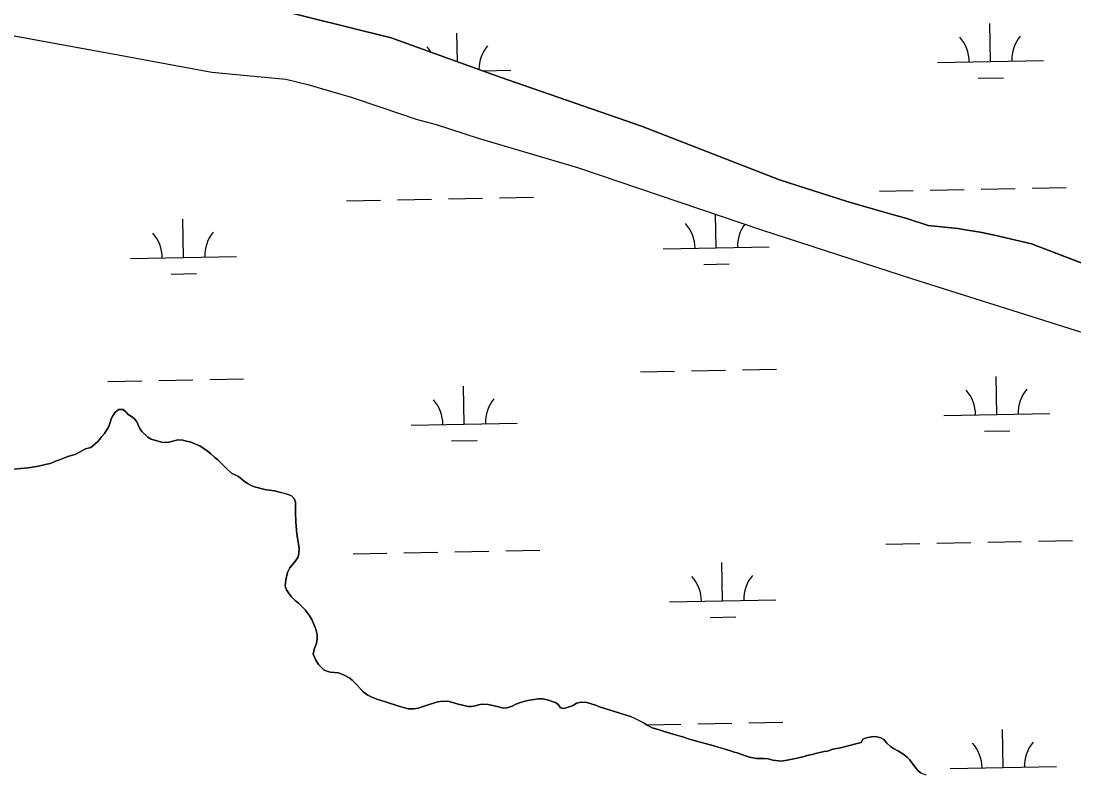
# Model space of a CAD drawing. Extents: x 3957609 to 3995875, y 234277 to 260273.
# Drawn here: x 3981007 to 3981999, y 240416 to 241124 of the extents above; entities that cross this region are included whole.
import ezdxf

# ---------------------------------------------------------------- set-up
doc = ezdxf.new("R2010")
doc.units = 0
doc.layers.add('V-TOPO-SHOR', color=7, linetype='Continuous')
doc.layers.add('V-WETL-SWMP', color=7, linetype='Continuous')

msp = doc.modelspace()

# ---------------------------------------------------------------- linework, layer by layer
at = {"layer": 'V-TOPO-SHOR'}
for points in [[(3980945.191, 241203.018), (3981072.582, 241176.224), (3981198.581, 241147.827), (3981355.79, 241108.532), (3981458.233, 241071.668), (3981591.48, 241025.305), (3981721.344, 240974.935), (3981785.159, 240954.543), (3981811.366, 240947.027), (3981826.568, 240942.476), (3981841.569, 240938.325), (3981861.576, 240931.99), (3981867.774, 240931.21), (3981880.168, 240930.047), (3981889.366, 240928.875), (3981898.563, 240927.304), (3981910.56, 240925.543), (3981923.96, 240922.784), (3981958.961, 240914.697), (3982048.004, 240880.393), (3982191.872, 240824.667), (3982343.155, 240762.569), (3982473.838, 240705.406), (3982598.731, 240646.227)], [(3980976.507, 241115.008), (3981098.651, 241092.771), (3981186.715, 241076.458), (3981256.366, 241069.739), (3981277.18, 241064.676), (3981291.057, 241060.498), (3981317.906, 241052.744), (3981346.873, 241043.186), (3981379.16, 241032.131), (3981398.163, 241027.065), (3981437.69, 241014.224), (3981531.213, 240986.475), (3981704.409, 240927.921), (3981846.821, 240881.634), (3982000.091, 240833.266), (3982055.303, 240816.555), (3982159.419, 240774.671), (3982341.124, 240693.537), (3982398.167, 240669.295), (3982462.445, 240643.869), (3982531.874, 240610.622), (3982596.171, 240579.468)], [(3980999.964, 240702.149), (3981013.756, 240703.38), (3981023.502, 240705.076), (3981035.387, 240707.966), (3981039.425, 240709.881), (3981043.226, 240711.081), (3981051.066, 240714.198), (3981058.67, 240716.36), (3981067.931, 240721.384), (3981072.922, 240722.588), (3981079.091, 240728.077), (3981081.225, 240730.463), (3981083.119, 240733.084), (3981085.726, 240735.947), (3981089.751, 240742.38), (3981091.166, 240746.192), (3981092.106, 240749.761), (3981093.525, 240752.62), (3981095.655, 240755.956), (3981099.215, 240758.584), (3981103.259, 240758.359), (3981105.883, 240756.225), (3981108.029, 240753.853), (3981111.128, 240751.961), (3981113.512, 240750.064), (3981116.137, 240746.742), (3981119.01, 240740.568), (3981120.923, 240737.719), (3981126.41, 240732.265), (3981129.744, 240730.61), (3981139.267, 240727.547), (3981142.599, 240727.319), (3981146.165, 240727.805), (3981149.968, 240728.767), (3981154.721, 240729.734), (3981159.479, 240729.511), (3981162.573, 240728.569), (3981166.383, 240727.866), (3981170.907, 240725.978), (3981175.431, 240724.325), (3981182.343, 240719.59), (3981185.921, 240716.747), (3981189.736, 240713.19)], [(3981189.736, 240713.19), (3981192.597, 240711.058), (3981197.844, 240705.842), (3981199.992, 240703.47), (3981205.242, 240698.492), (3981211.912, 240695.18), (3981217.394, 240690.916), (3981220.493, 240688.786), (3981223.827, 240686.894), (3981226.924, 240685.712), (3981237.874, 240682.654), (3981241.204, 240682.425), (3981245.726, 240681.727), (3981249.296, 240681.024), (3981253.818, 240679.849), (3981258.817, 240678.436), (3981261.676, 240677.018), (3981264.3, 240674.647), (3981265.5, 240671.083), (3981265.528, 240661.568), (3981265.795, 240652.77), (3981266.782, 240640.879), (3981268.961, 240628.042), (3981268.74, 240622.335), (3981267.8, 240619.001), (3981265.905, 240616.142), (3981260.216, 240609.225), (3981258.09, 240604.939), (3981256.446, 240598.035), (3981255.989, 240592.088), (3981257.187, 240588.524), (3981259.577, 240584.725), (3981261.488, 240582.354), (3981265.545, 240578.321), (3981268.406, 240575.952), (3981274.609, 240569.55), (3981278.431, 240564.567), (3981281.058, 240560.53), (3981284.653, 240551.503), (3981286.097, 240546.512), (3981285.871, 240542.229), (3981285.406, 240538.184), (3981283.045, 240532.47), (3981282.347, 240527.949), (3981284.743, 240522.247), (3981287.133, 240518.21), (3981292.142, 240513.232), (3981295.001, 240512.052), (3981298.333, 240511.11), (3981305.948, 240510.42), (3981310.947, 240508.531), (3981316.665, 240505.457), (3981319.049, 240503.561), (3981323.583, 240498.818), (3981329.311, 240492.414), (3981333.84, 240489.336), (3981337.651, 240487.443), (3981342.175, 240485.555), (3981350.508, 240482.964), (3981363.841, 240478.485), (3981368.602, 240477.31), (3981371.697, 240476.368), (3981376.929, 240476.384), (3981381.208, 240477.111), (3981389.525, 240479.99), (3981396.654, 240482.151), (3981399.742, 240482.874), (3981404.498, 240483.603), (3981410.207, 240483.382), (3981418.778, 240480.791), (3981428.297, 240478.68), (3981431.392, 240478.452), (3981435.193, 240479.177), (3981438.046, 240480.138), (3981441.611, 240480.863), (3981447.082, 240480.64), (3981454.223, 240478.997), (3981461.364, 240477.115), (3981464.932, 240477.365), (3981469.683, 240479.044), (3981473.007, 240480.72), (3981477.521, 240482.399), (3981481.562, 240483.599), (3981486.078, 240484.564), (3981494.636, 240485.778), (3981498.441, 240485.79), (3981503.918, 240484.619), (3981507.252, 240483.202), (3981510.346, 240482.26), (3981512.968, 240480.603), (3981515.118, 240477.279), (3981518.448, 240476.812), (3981522.489, 240478.014), (3981527.003, 240479.694), (3981530.327, 240481.844), (3981534.605, 240482.809), (3981540.077, 240482.35), (3981549.123, 240479.524), (3981551.98, 240478.342), (3981556.981, 240476.691), (3981571.027, 240472.454)], [(3981571.027, 240472.454), (3981576.98, 240470.33), (3981581.027, 240469.155), (3981584.124, 240467.975), (3981589.84, 240465.136), (3981593.89, 240463.008), (3981596.749, 240460.877), (3981601.515, 240458.513), (3981607.227, 240456.864), (3981611.991, 240455.216), (3981621.274, 240452.39), (3981632.463, 240449.332), (3981635.559, 240448.15), (3981640.319, 240446.977), (3981643.178, 240445.795), (3981657.458, 240442.27), (3981665.314, 240439.915), (3981675.315, 240436.856), (3981678.647, 240435.676), (3981681.741, 240434.971), (3981689.36, 240432.141), (3981693.171, 240430.963), (3981699.836, 240429.556), (3981706.971, 240429.577), (3981710.776, 240429.352), (3981715.3, 240428.176), (3981723.15, 240427.248), (3981728.618, 240427.977), (3981738.127, 240429.911), (3981744.783, 240431.594), (3981747.634, 240432.555), (3981752.387, 240433.284), (3981755.478, 240434.244), (3981763.559, 240436.171), (3981766.65, 240436.657), (3981771.876, 240438.336), (3981779.007, 240439.786), (3981794.695, 240443.638), (3981798.258, 240444.839), (3981799.915, 240447.698), (3981803.239, 240449.135), (3981807.995, 240450.102), (3981812.037, 240450.352), (3981816.799, 240449.176), (3981819.658, 240447.519), (3981822.521, 240443.96), (3981826.099, 240440.88), (3981828.96, 240438.985), (3981833.486, 240436.62), (3981837.775, 240434.017), (3981841.59, 240430.937), (3981843.976, 240428.565), (3981849.229, 240421.446), (3981852.094, 240418.125), (3981854.718, 240415.993), (3981859.242, 240414.102)]]:
    msp.add_lwpolyline(points, dxfattribs=at)
at = {"layer": 'V-WETL-SWMP'}
for p, q in [((3981355.791, 241108.531), (3981198.581, 241147.827)), ((3981920.188, 241086.335), (3981919.534, 241122.329)), ((3980976.507, 241115.007), (3981098.651, 241092.77)), ((3981418.202, 241086.073), (3981417.709, 241113.204)), ((3981458.232, 241071.668), (3981355.791, 241108.531)), ((3981098.651, 241092.77), (3981186.716, 241076.459)), ((3981870.196, 241085.426), (3981970.18, 241087.244)), ((3981186.716, 241076.459), (3981256.365, 241069.738)), ((3981441.654, 241077.634), (3981468.355, 241078.119)), ((3981591.48, 241025.305), (3981458.232, 241071.668)), ((3981908.471, 241070.688), (3981932.467, 241071.125)), ((3981256.365, 241069.738), (3981277.179, 241064.677)), ((3981277.179, 241064.677), (3981291.057, 241060.499)), ((3981291.057, 241060.499), (3981317.907, 241052.744)), ((3981317.907, 241052.744), (3981346.873, 241043.186)), ((3981346.873, 241043.186), (3981379.159, 241032.131)), ((3981379.159, 241032.131), (3981398.164, 241027.065)), ((3981398.164, 241027.065), (3981437.689, 241014.223)), ((3981721.343, 240974.934), (3981591.48, 241025.305)), ((3981437.689, 241014.223), (3981531.214, 240986.475)), ((3981531.214, 240986.475), (3981704.409, 240927.921)), ((3981785.16, 240954.542), (3981721.343, 240974.934)), ((3981815.545, 240964.341), (3981847.539, 240964.923)), ((3981863.537, 240965.214), (3981895.532, 240965.796)), ((3981911.529, 240966.087), (3981943.524, 240966.668)), ((3981959.521, 240966.959), (3981991.516, 240967.541)), ((3981313.72, 240955.217), (3981345.715, 240955.798)), ((3981361.712, 240956.089), (3981393.707, 240956.671)), ((3981409.704, 240956.962), (3981441.699, 240957.544)), ((3981457.696, 240957.834), (3981489.691, 240958.416)), ((3981811.365, 240947.027), (3981785.16, 240954.542)), ((3981661.901, 240910.797), (3981661.325, 240942.487)), ((3981826.568, 240942.476), (3981811.365, 240947.027)), ((3981841.57, 240938.325), (3981826.568, 240942.476)), ((3981160.076, 240901.672), (3981159.421, 240937.666)), ((3981861.576, 240931.99), (3981841.57, 240938.325)), ((3981867.774, 240931.209), (3981861.576, 240931.99)), ((3981704.409, 240927.921), (3981846.821, 240881.633)), ((3981880.169, 240930.047), (3981867.774, 240931.209)), ((3981889.366, 240928.876), (3981880.169, 240930.047)), ((3981898.564, 240927.305), (3981889.366, 240928.876)), ((3981910.561, 240925.543), (3981898.564, 240927.305)), ((3981923.96, 240922.785), (3981910.561, 240925.543)), ((3981958.961, 240914.697), (3981923.96, 240922.785)), ((3981611.909, 240909.888), (3981711.893, 240911.706)), ((3982048.003, 240880.392), (3981958.961, 240914.697)), ((3981110.084, 240900.763), (3981210.068, 240902.581)), ((3981650.183, 240895.151), (3981674.18, 240895.587)), ((3981148.358, 240886.026), (3981172.354, 240886.462)), ((3981846.821, 240881.633), (3982000.091, 240833.267)), ((3981590.604, 240794.05), (3981622.598, 240794.631)), ((3981638.596, 240794.922), (3981670.59, 240795.504)), ((3981686.588, 240795.795), (3981718.583, 240796.377)), ((3981088.779, 240784.925), (3981120.773, 240785.507)), ((3981136.771, 240785.798), (3981168.765, 240786.379)), ((3981184.763, 240786.67), (3981216.757, 240787.252)), ((3981926.236, 240753.715), (3981925.582, 240789.709)), ((3981424.411, 240744.59), (3981423.757, 240780.584)), ((3981095.655, 240755.956), (3981093.525, 240752.62)), ((3981099.215, 240758.584), (3981095.655, 240755.956)), ((3981103.259, 240758.358), (3981099.215, 240758.584)), ((3981105.882, 240756.225), (3981103.259, 240758.358)), ((3981108.03, 240753.853), (3981105.882, 240756.225)), ((3981111.128, 240751.96), (3981108.03, 240753.853)), ((3981876.245, 240752.806), (3981976.228, 240754.624)), ((3981091.166, 240746.191), (3981089.75, 240742.381)), ((3981092.106, 240749.761), (3981091.166, 240746.191)), ((3981093.525, 240752.62), (3981092.106, 240749.761)), ((3981113.512, 240750.064), (3981111.128, 240751.96)), ((3981116.138, 240746.742), (3981113.512, 240750.064)), ((3981119.011, 240740.567), (3981116.138, 240746.742)), ((3981374.42, 240743.681), (3981474.403, 240745.499)), ((3981083.119, 240733.085), (3981081.224, 240730.463)), ((3981085.726, 240735.947), (3981083.119, 240733.085)), ((3981089.75, 240742.381), (3981085.726, 240735.947)), ((3981120.923, 240737.719), (3981119.011, 240740.567)), ((3981126.41, 240732.265), (3981120.923, 240737.719)), ((3981914.519, 240738.068), (3981938.515, 240738.505)), ((3981079.09, 240728.078), (3981072.923, 240722.588)), ((3981081.224, 240730.463), (3981079.09, 240728.078)), ((3981129.745, 240730.61), (3981126.41, 240732.265)), ((3981139.268, 240727.547), (3981129.745, 240730.61)), ((3981142.599, 240727.319), (3981139.268, 240727.547)), ((3981146.165, 240727.805), (3981142.599, 240727.319)), ((3981149.968, 240728.768), (3981146.165, 240727.805)), ((3981154.722, 240729.734), (3981149.968, 240728.768)), ((3981159.479, 240729.511), (3981154.722, 240729.734)), ((3981162.574, 240728.569), (3981159.479, 240729.511)), ((3981166.382, 240727.867), (3981162.574, 240728.569)), ((3981170.907, 240725.978), (3981166.382, 240727.867)), ((3981175.431, 240724.326), (3981170.907, 240725.978)), ((3981182.343, 240719.59), (3981175.431, 240724.326)), ((3981412.694, 240728.944), (3981436.69, 240729.38)), ((3981051.066, 240714.197), (3981043.226, 240711.081)), ((3981058.671, 240716.361), (3981051.066, 240714.197)), ((3981067.932, 240721.384), (3981058.671, 240716.361)), ((3981072.923, 240722.588), (3981067.932, 240721.384)), ((3981185.92, 240716.747), (3981182.343, 240719.59)), ((3981189.736, 240713.191), (3981185.92, 240716.747)), ((3981192.597, 240711.059), (3981189.736, 240713.191)), ((3981013.756, 240703.381), (3980999.965, 240702.15)), ((3981023.503, 240705.075), (3981013.756, 240703.381)), ((3981035.387, 240707.966), (3981023.503, 240705.075)), ((3981039.425, 240709.881), (3981035.387, 240707.966)), ((3981043.226, 240711.081), (3981039.425, 240709.881)), ((3981197.845, 240705.842), (3981192.597, 240711.059)), ((3981199.993, 240703.47), (3981197.845, 240705.842)), ((3981205.241, 240698.491), (3981199.993, 240703.47)), ((3981211.911, 240695.181), (3981205.241, 240698.491)), ((3981217.394, 240690.917), (3981211.911, 240695.181)), ((3981220.493, 240688.786), (3981217.394, 240690.917)), ((3981223.828, 240686.893), (3981220.493, 240688.786)), ((3981226.924, 240685.713), (3981223.828, 240686.893)), ((3981237.874, 240682.654), (3981226.924, 240685.713)), ((3981241.205, 240682.426), (3981237.874, 240682.654)), ((3981245.726, 240681.727), (3981241.205, 240682.426)), ((3981249.296, 240681.024), (3981245.726, 240681.727)), ((3981258.818, 240678.436), (3981249.296, 240681.024)), ((3981261.677, 240677.018), (3981258.818, 240678.436)), ((3981264.3, 240674.647), (3981261.677, 240677.018)), ((3981265.5, 240671.083), (3981264.3, 240674.647)), ((3981265.529, 240661.569), (3981265.5, 240671.083)), ((3981265.794, 240652.77), (3981265.529, 240661.569)), ((3981266.781, 240640.88), (3981265.794, 240652.77)), ((3981268.961, 240628.043), (3981266.781, 240640.88)), ((3981917.577, 240633.467), (3981949.572, 240634.048)), ((3981965.569, 240634.339), (3981997.564, 240634.921)), ((3981268.74, 240622.334), (3981268.961, 240628.043)), ((3981367.76, 240623.469), (3981399.755, 240624.051)), ((3981415.752, 240624.342), (3981447.747, 240624.924)), ((3981463.744, 240625.214), (3981495.739, 240625.796)), ((3981821.593, 240631.721), (3981853.588, 240632.303)), ((3981869.585, 240632.594), (3981901.58, 240633.176)), ((3981260.217, 240609.226), (3981265.905, 240616.141)), ((3981265.905, 240616.141), (3981267.799, 240619.001)), ((3981267.799, 240619.001), (3981268.74, 240622.334)), ((3981319.768, 240622.597), (3981351.763, 240623.178)), ((3981667.949, 240578.177), (3981667.295, 240614.171)), ((3981256.446, 240598.036), (3981258.09, 240604.938)), ((3981258.09, 240604.938), (3981260.217, 240609.226)), ((3981255.988, 240592.088), (3981256.446, 240598.036)), ((3981257.188, 240588.524), (3981255.988, 240592.088)), ((3981259.578, 240584.726), (3981257.188, 240588.524)), ((3981261.488, 240582.353), (3981259.578, 240584.726)), ((3981265.544, 240578.322), (3981261.488, 240582.353)), ((3981268.405, 240575.952), (3981265.544, 240578.322)), ((3981274.609, 240569.549), (3981268.405, 240575.952)), ((3981617.957, 240577.268), (3981717.941, 240579.086)), ((3981278.43, 240564.566), (3981274.609, 240569.549)), ((3981281.058, 240560.53), (3981278.43, 240564.566)), ((3981284.653, 240551.503), (3981281.058, 240560.53)), ((3981656.232, 240562.531), (3981680.228, 240562.967)), ((3981286.096, 240546.512), (3981284.653, 240551.503)), ((3981285.871, 240542.23), (3981286.096, 240546.512)), ((3981283.046, 240532.47), (3981285.407, 240538.185)), ((3981285.407, 240538.185), (3981285.871, 240542.23)), ((3981282.346, 240527.948), (3981283.046, 240532.47)), ((3981284.742, 240522.247), (3981282.346, 240527.948)), ((3981287.133, 240518.211), (3981284.742, 240522.247)), ((3981292.143, 240513.231), (3981287.133, 240518.211)), ((3981295.001, 240512.051), (3981292.143, 240513.231)), ((3981298.333, 240511.11), (3981295.001, 240512.051)), ((3981305.947, 240510.419), (3981298.333, 240511.11)), ((3981310.947, 240508.531), (3981305.947, 240510.419)), ((3981316.665, 240505.457), (3981310.947, 240508.531)), ((3981319.049, 240503.561), (3981316.665, 240505.457)), ((3981323.583, 240498.818), (3981319.049, 240503.561)), ((3981329.311, 240492.413), (3981323.583, 240498.818)), ((3981333.839, 240489.335), (3981329.311, 240492.413)), ((3981337.65, 240487.444), (3981333.839, 240489.335)), ((3981342.175, 240485.555), (3981337.65, 240487.444)), ((3981350.508, 240482.964), (3981342.175, 240485.555)), ((3981494.637, 240485.779), (3981486.078, 240484.564)), ((3981498.442, 240485.791), (3981494.637, 240485.779)), ((3981503.917, 240484.618), (3981498.442, 240485.791)), ((3981363.841, 240478.485), (3981350.508, 240482.964)), ((3981368.602, 240477.31), (3981363.841, 240478.485)), ((3981371.697, 240476.368), (3981368.602, 240477.31)), ((3981376.929, 240476.384), (3981371.697, 240476.368)), ((3981381.208, 240477.11), (3981376.929, 240476.384)), ((3981389.524, 240479.99), (3981381.208, 240477.11)), ((3981396.653, 240482.152), (3981389.524, 240479.99)), ((3981399.743, 240482.875), (3981396.653, 240482.152)), ((3981404.498, 240483.603), (3981399.743, 240482.875)), ((3981410.207, 240483.383), (3981404.498, 240483.603)), ((3981418.778, 240480.792), (3981410.207, 240483.383)), ((3981428.298, 240478.68), (3981418.778, 240480.792)), ((3981431.391, 240478.452), (3981428.298, 240478.68)), ((3981435.194, 240479.177), (3981431.391, 240478.452)), ((3981438.046, 240480.137), (3981435.194, 240479.177)), ((3981441.611, 240480.862), (3981438.046, 240480.137)), ((3981447.082, 240480.64), (3981441.611, 240480.862)), ((3981454.223, 240478.997), (3981447.082, 240480.64)), ((3981461.364, 240477.116), (3981454.223, 240478.997)), ((3981464.931, 240477.365), (3981461.364, 240477.116)), ((3981469.683, 240479.044), (3981464.931, 240477.365)), ((3981473.008, 240480.719), (3981469.683, 240479.044)), ((3981477.522, 240482.398), (3981473.008, 240480.719)), ((3981481.562, 240483.599), (3981477.522, 240482.398)), ((3981486.078, 240484.564), (3981481.562, 240483.599)), ((3981507.251, 240483.201), (3981503.917, 240484.618)), ((3981510.346, 240482.259), (3981507.251, 240483.201)), ((3981512.967, 240480.602), (3981510.346, 240482.259)), ((3981515.118, 240477.279), (3981512.967, 240480.602)), ((3981518.449, 240476.813), (3981515.118, 240477.279)), ((3981522.489, 240478.015), (3981518.449, 240476.813)), ((3981527.003, 240479.694), (3981522.489, 240478.015)), ((3981530.326, 240481.844), (3981527.003, 240479.694)), ((3981534.605, 240482.809), (3981530.326, 240481.844)), ((3981540.077, 240482.35), (3981534.605, 240482.809)), ((3981549.124, 240479.523), (3981540.077, 240482.35)), ((3981551.981, 240478.342), (3981549.124, 240479.523)), ((3981556.981, 240476.692), (3981551.981, 240478.342)), ((3981571.027, 240472.454), (3981556.981, 240476.692)), ((3981576.98, 240470.331), (3981571.027, 240472.454)), ((3981581.027, 240469.154), (3981576.98, 240470.331)), ((3981584.123, 240467.974), (3981581.027, 240469.154)), ((3981593.89, 240463.009), (3981584.123, 240467.974)), ((3981596.75, 240460.877), (3981593.89, 240463.009)), ((3981596.652, 240461.43), (3981628.646, 240462.011)), ((3981601.515, 240458.513), (3981596.75, 240460.877)), ((3981607.228, 240456.865), (3981601.515, 240458.513)), ((3981611.99, 240455.215), (3981607.228, 240456.865)), ((3981644.644, 240462.302), (3981676.639, 240462.884)), ((3981692.636, 240463.175), (3981724.631, 240463.757)), ((3981932.284, 240421.095), (3981931.63, 240457.089)), ((3981621.275, 240452.389), (3981611.99, 240455.215)), ((3981632.463, 240449.331), (3981621.275, 240452.389)), ((3981635.559, 240448.151), (3981632.463, 240449.331)), ((3981640.319, 240446.976), (3981635.559, 240448.151)), ((3981643.177, 240445.796), (3981640.319, 240446.976)), ((3981657.459, 240442.271), (3981643.177, 240445.796)), ((3981799.915, 240447.698), (3981798.258, 240444.839)), ((3981803.24, 240449.135), (3981799.915, 240447.698)), ((3981807.994, 240450.101), (3981803.24, 240449.135)), ((3981812.037, 240450.351), (3981807.994, 240450.101)), ((3981816.798, 240449.177), (3981812.037, 240450.351)), ((3981819.657, 240447.52), (3981816.798, 240449.177)), ((3981822.522, 240443.961), (3981819.657, 240447.52)), ((3981675.314, 240436.855), (3981657.459, 240442.271)), ((3981678.647, 240435.676), (3981675.314, 240436.855)), ((3981681.742, 240434.971), (3981678.647, 240435.676)), ((3981763.559, 240436.171), (3981755.477, 240434.244)), ((3981766.649, 240436.656), (3981763.559, 240436.171)), ((3981771.877, 240438.337), (3981766.649, 240436.656)), ((3981779.008, 240439.786), (3981771.877, 240438.337)), ((3981794.694, 240443.639), (3981779.008, 240439.786)), ((3981798.258, 240444.839), (3981794.694, 240443.639)), ((3981826.099, 240440.88), (3981822.522, 240443.961)), ((3981828.959, 240438.986), (3981826.099, 240440.88)), ((3981833.485, 240436.621), (3981828.959, 240438.986)), ((3981837.774, 240434.018), (3981833.485, 240436.621)), ((3981689.361, 240432.14), (3981681.742, 240434.971)), ((3981693.171, 240430.963), (3981689.361, 240432.14)), ((3981699.835, 240429.556), (3981693.171, 240430.963)), ((3981706.97, 240429.577), (3981699.835, 240429.556)), ((3981710.776, 240429.351), (3981706.97, 240429.577)), ((3981715.299, 240428.176), (3981710.776, 240429.351)), ((3981723.151, 240427.248), (3981715.299, 240428.176)), ((3981728.619, 240427.978), (3981723.151, 240427.248)), ((3981738.128, 240429.91), (3981728.619, 240427.978)), ((3981744.782, 240431.595), (3981738.128, 240429.91)), ((3981747.634, 240432.555), (3981744.782, 240431.595)), ((3981752.388, 240433.283), (3981747.634, 240432.555)), ((3981755.477, 240434.244), (3981752.388, 240433.283)), ((3981841.589, 240430.937), (3981837.774, 240434.018)), ((3981843.975, 240428.566), (3981841.589, 240430.937)), ((3981849.229, 240421.446), (3981843.975, 240428.566)), ((3981852.094, 240418.125), (3981849.229, 240421.446)), ((3981854.717, 240415.992), (3981852.094, 240418.125)), ((3981882.293, 240420.186), (3981982.276, 240422.004))]:
    msp.add_line(p, q, dxfattribs=at)
for centre, start, end in [((3981975.413, 241087.814), 140.269876, 181.813534), ((3981363.121, 241076.681), 31.457243, 41.813537), ((3981473.588, 241078.689), 140.269876, 179.778845), ((3981864.946, 241085.805), 0.269879, 41.813537), ((3981606.659, 240910.268), 0.269879, 41.813537), ((3981717.126, 240912.276), 143.566483, 181.813534), ((3981104.833, 240901.143), 0.269879, 41.813537), ((3981215.301, 240903.151), 140.269876, 181.813534), ((3981870.994, 240753.185), 0.269879, 41.813537), ((3981981.462, 240755.194), 140.269876, 181.813534), ((3981369.169, 240744.061), 0.269879, 41.813537), ((3981479.637, 240746.069), 140.269876, 181.813534), ((3981612.707, 240577.648), 0.269879, 41.813537), ((3981723.174, 240579.656), 140.269876, 181.813534), ((3981877.042, 240420.565), 0.269879, 41.813537), ((3981987.51, 240422.574), 140.269876, 181.813534)]:
    msp.add_arc(centre, 35.246, start, end, dxfattribs=at)

doc.saveas('drawing.dxf')
